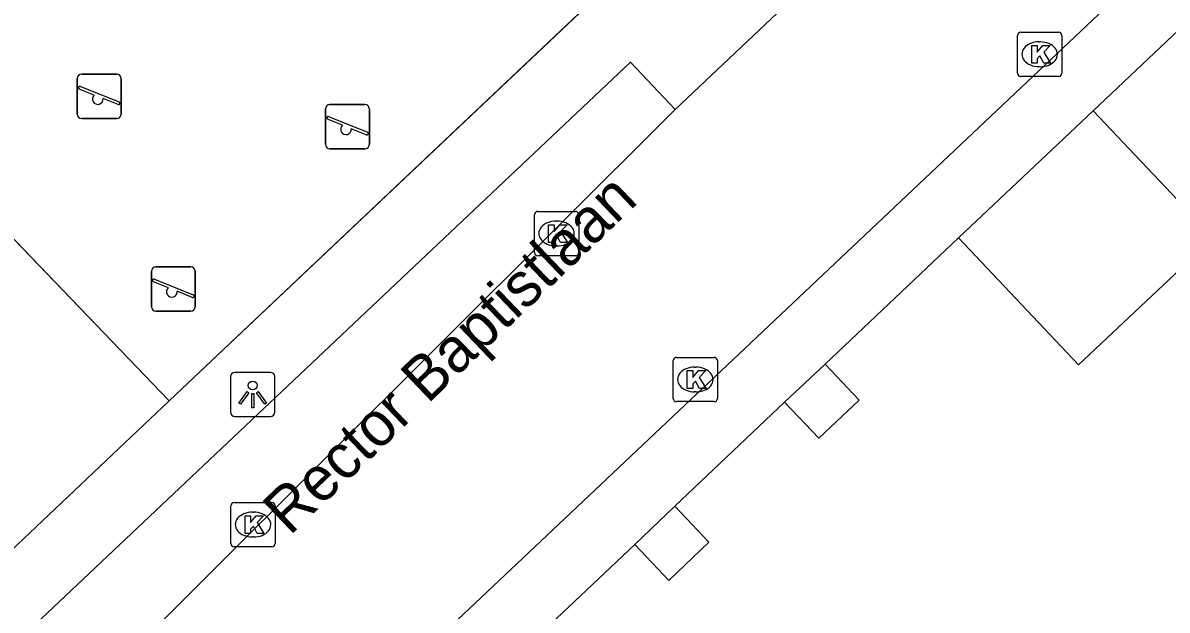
# Model space of a CAD drawing. Extents: x 162532 to 163264, y 381233 to 382042.
# Drawn here: x 163096.93 to 163122.77, y 381521.43 to 381534.69 of the extents above; entities that cross this region are included whole.
import ezdxf

# ---------------------------------------------------------------- set-up
doc = ezdxf.new("R2010")
doc.units = 0
for name, color, linetype in [('IMGEO_Groenvoorziening', 7, 'Continuous'), ('IMGEO_Hek', 7, 'Continuous'), ('IMGEO_Kolk', 7, 'Continuous'), ('IMGEO_Lichtpunt', 7, 'Continuous'), ('IMGEO_Muur', 7, 'Continuous'), ('IMGEO_Openbare_ruimte_label', 7, 'Continuous'), ('IMGEO_Pand', 7, 'Continuous'), ('IMGEO_Pand_overbouw', 7, 'Continuous'), ('IMGEO_Rijbaan_lokaal_open', 7, 'Continuous'), ('IMGEO_Speelvoorziening', 7, 'Continuous'), ('IMGEO_Voetpad_open', 7, 'Continuous')]:
    doc.layers.add(name, color=color, linetype=linetype)

msp = doc.modelspace()

# ---------------------------------------------------------------- linework, layer by layer
at = {"layer": 'IMGEO_Groenvoorziening'}
msp.add_lwpolyline([(163102.644, 381542.005), (163093.437, 381533.314), (163093.387, 381533.266), (163100.23, 381526.152)], dxfattribs=at)
at = {"layer": 'IMGEO_Hek'}
msp.add_lwpolyline([(163109.722, 381536.777), (163108.648, 381535.721), (163109.119, 381535.274), (163109.501, 381534.911), (163100.23, 381526.152), (163099.858, 381526.539), (163098.933, 381527.502), (163093.687, 381532.954), (163093.375, 381533.278), (163102.639, 381542.019), (163102.798, 381541.851), (163103.225, 381541.401), (163107.525, 381536.867), (163108.574, 381537.847)], dxfattribs=at)
at = {"layer": 'IMGEO_Kolk'}
for p, q in [((163119.386, 381533.552), (163119.386, 381534.404)), ((163119.461, 381534.478), (163120.313, 381534.478)), ((163120.387, 381534.404), (163120.387, 381533.552)), ((163119.874, 381534.258), (163119.899, 381534.258)), ((163119.897, 381533.698), (163119.872, 381533.698)), ((163120.313, 381533.478), (163119.461, 381533.478)), ((163108.552, 381530.431), (163109.404, 381530.431)), ((163108.477, 381529.505), (163108.477, 381530.357)), ((163108.965, 381530.211), (163108.99, 381530.211)), ((163109.478, 381530.357), (163109.478, 381529.505)), ((163108.988, 381529.651), (163108.963, 381529.651)), ((163109.404, 381529.431), (163108.552, 381529.431)), ((163111.61, 381526.209), (163111.61, 381527.061)), ((163111.685, 381527.135), (163112.537, 381527.135)), ((163112.611, 381527.061), (163112.611, 381526.209)), ((163112.098, 381526.915), (163112.123, 381526.915)), ((163112.121, 381526.355), (163112.096, 381526.355)), ((163112.537, 381526.135), (163111.685, 381526.135)), ((163101.623, 381522.934), (163101.623, 381523.786)), ((163101.698, 381523.86), (163102.55, 381523.86)), ((163102.624, 381523.786), (163102.624, 381522.934)), ((163102.111, 381523.64), (163102.136, 381523.64)), ((163102.134, 381523.08), (163102.109, 381523.08)), ((163102.55, 381522.86), (163101.698, 381522.86))]:
    msp.add_line(p, q, dxfattribs=at)
for points in [[(163119.386, 381533.552), (163119.386, 381534.404)], [(163119.461, 381534.478), (163120.313, 381534.478)], [(163120.387, 381534.404), (163120.387, 381533.552)], [(163119.707, 381534.178), (163119.83, 381534.178), (163119.83, 381534.027), (163119.96, 381534.178), (163120.124, 381534.178), (163119.978, 381534.027), (163120.131, 381533.778), (163119.979, 381533.778), (163119.894, 381533.942), (163119.83, 381533.875), (163119.83, 381533.778), (163119.707, 381533.778), (163119.707, 381534.178)], [(163120.313, 381533.478), (163119.461, 381533.478)], [(163108.552, 381530.431), (163109.404, 381530.431)], [(163108.477, 381529.505), (163108.477, 381530.357)], [(163109.478, 381530.357), (163109.478, 381529.505)], [(163108.798, 381530.131), (163108.921, 381530.131), (163108.921, 381529.98), (163109.051, 381530.131), (163109.215, 381530.131), (163109.069, 381529.98), (163109.222, 381529.731), (163109.07, 381529.731), (163108.985, 381529.895), (163108.921, 381529.828), (163108.921, 381529.731), (163108.798, 381529.731), (163108.798, 381530.131)], [(163109.404, 381529.431), (163108.552, 381529.431)], [(163111.61, 381526.209), (163111.61, 381527.061)], [(163111.685, 381527.135), (163112.537, 381527.135)], [(163112.611, 381527.061), (163112.611, 381526.209)], [(163111.931, 381526.835), (163112.054, 381526.835), (163112.054, 381526.684), (163112.184, 381526.835), (163112.348, 381526.835), (163112.202, 381526.684), (163112.355, 381526.435), (163112.203, 381526.435), (163112.118, 381526.599), (163112.054, 381526.532), (163112.054, 381526.435), (163111.931, 381526.435), (163111.931, 381526.835)], [(163112.537, 381526.135), (163111.685, 381526.135)], [(163101.623, 381522.934), (163101.623, 381523.786)], [(163101.698, 381523.86), (163102.55, 381523.86)], [(163102.624, 381523.786), (163102.624, 381522.934)], [(163101.944, 381523.56), (163102.067, 381523.56), (163102.067, 381523.409), (163102.197, 381523.56), (163102.361, 381523.56), (163102.215, 381523.409), (163102.368, 381523.16), (163102.216, 381523.16), (163102.131, 381523.324), (163102.067, 381523.257), (163102.067, 381523.16), (163101.944, 381523.16), (163101.944, 381523.56)], [(163102.55, 381522.86), (163101.698, 381522.86)]]:
    msp.add_lwpolyline(points, dxfattribs=at)
for centre, start, end in [((163119.463, 381534.402), 91.552, 178.448), ((163119.463, 381534.402), 91.552, 178.448), ((163120.311, 381534.402), 1.552, 88.448), ((163120.311, 381534.402), 1.552, 88.448), ((163119.463, 381533.554), 181.552, 268.448), ((163119.463, 381533.554), 181.552, 268.448), ((163120.311, 381533.554), 271.552, 358.448), ((163120.311, 381533.554), 271.552, 358.448), ((163108.554, 381530.355), 91.552, 178.448), ((163108.554, 381530.355), 91.552, 178.448), ((163109.402, 381530.355), 1.552, 88.448), ((163109.402, 381530.355), 1.552, 88.448), ((163108.554, 381529.507), 181.552, 268.448), ((163108.554, 381529.507), 181.552, 268.448), ((163109.402, 381529.507), 271.552, 358.448), ((163109.402, 381529.507), 271.552, 358.448), ((163111.687, 381527.059), 91.552, 178.448), ((163111.687, 381527.059), 91.552, 178.448), ((163112.535, 381527.059), 1.552, 88.448), ((163112.535, 381527.059), 1.552, 88.448), ((163111.687, 381526.211), 181.552, 268.448), ((163111.687, 381526.211), 181.552, 268.448), ((163112.535, 381526.211), 271.552, 358.448), ((163112.535, 381526.211), 271.552, 358.448), ((163101.7, 381523.784), 91.552, 178.448), ((163101.7, 381523.784), 91.552, 178.448), ((163102.548, 381523.784), 1.552, 88.448), ((163102.548, 381523.784), 1.552, 88.448), ((163101.7, 381522.936), 181.552, 268.448), ((163101.7, 381522.936), 181.552, 268.448), ((163102.548, 381522.936), 271.552, 358.448), ((163102.548, 381522.936), 271.552, 358.448)]:
    msp.add_arc(centre, 0.0765, start, end, dxfattribs=at)
for centre, major_axis, ratio, start_param, end_param in [((163119.873, 381533.978), (-0.387, 0.002), 0.722429, 4.712389, 7.853982), ((163119.898, 381533.978), (-0.39, 0.002), 0.717154, 1.570796, 4.712389), ((163108.964, 381529.931), (-0.387, 0.002), 0.722429, 4.712389, 7.853982), ((163108.989, 381529.931), (-0.39, 0.002), 0.717154, 1.570796, 4.712389), ((163112.097, 381526.635), (-0.387, 0.002), 0.722429, 4.712389, 7.853982), ((163112.122, 381526.635), (-0.39, 0.002), 0.717154, 1.570796, 4.712389), ((163102.11, 381523.36), (-0.387, 0.002), 0.722429, 4.712389, 7.853982), ((163102.135, 381523.36), (-0.39, 0.002), 0.717154, 1.570796, 4.712389)]:
    msp.add_ellipse(centre, major_axis=major_axis, ratio=ratio, start_param=start_param, end_param=end_param, dxfattribs=at)
at = {"layer": 'IMGEO_Lichtpunt'}
for p, q in [((163102.519, 381526.797), (163101.711, 381526.797)), ((163102.519, 381526.797), (163101.711, 381526.797)), ((163101.617, 381526.702), (163101.617, 381525.895)), ((163101.617, 381526.702), (163101.617, 381525.895)), ((163102.613, 381525.895), (163102.613, 381526.702)), ((163102.613, 381525.895), (163102.613, 381526.702)), ((163101.711, 381525.801), (163102.519, 381525.801)), ((163101.711, 381525.801), (163102.519, 381525.801))]:
    msp.add_line(p, q, dxfattribs=at)
for points in [[(163101.991, 381526.366), (163102.03, 381526.338), (163101.842, 381526.076), (163101.804, 381526.103), (163101.991, 381526.366)], [(163102.093, 381526.318), (163102.14, 381526.318), (163102.14, 381525.996), (163102.093, 381525.996), (163102.093, 381526.318)], [(163102.203, 381526.338), (163102.241, 381526.365), (163102.428, 381526.103), (163102.389, 381526.075), (163102.203, 381526.338)]]:
    msp.add_lwpolyline(points, dxfattribs=at)
msp.add_circle((163102.116, 381526.5), 0.0994, dxfattribs=at)
for centre, start, end in [((163101.711, 381526.702), 90, 180), ((163101.711, 381526.702), 90, 180), ((163102.519, 381526.702), 0, 90), ((163102.519, 381526.702), 0, 90), ((163101.711, 381525.895), 180, 270), ((163101.711, 381525.895), 180, 270), ((163102.519, 381525.895), 270, 0), ((163102.519, 381525.895), 270, 360)]:
    msp.add_arc(centre, 0.0946, start, end, dxfattribs=at)
at = {"layer": 'IMGEO_Muur'}
msp.add_lwpolyline([(163118.052, 381529.833), (163121.098, 381532.703)], dxfattribs=at)
at = {"layer": 'IMGEO_Pand'}
for points in [[(163128.961, 381540.141), (163121.098, 381532.703)], [(163121.098, 381532.703), (163123.815, 381529.836), (163120.766, 381526.965), (163118.052, 381529.833)], [(163118.052, 381529.833), (163115.04, 381526.982)], [(163115.04, 381526.982), (163115.809, 381526.17), (163114.897, 381525.308), (163114.128, 381526.122)], [(163114.128, 381526.122), (163111.648, 381523.775)], [(163111.648, 381523.775), (163112.417, 381522.962), (163111.51, 381522.101), (163110.743, 381522.913)], [(163110.743, 381522.913), (163105.019, 381517.497)]]:
    msp.add_lwpolyline(points, dxfattribs=at)
at = {"layer": 'IMGEO_Pand_overbouw'}
for points in [[(163115.04, 381526.982), (163114.128, 381526.122), (163114.897, 381525.308), (163115.809, 381526.17)], [(163111.648, 381523.775), (163110.743, 381522.913), (163111.51, 381522.101), (163112.417, 381522.962)]]:
    msp.add_lwpolyline(points, close=True, dxfattribs=at)
at = {"layer": 'IMGEO_Rijbaan_lokaal_open'}
for points in [[(163127.716, 381541.024), (163101.581, 381516.34)], [(163111.655, 381532.733), (163116.13, 381536.96)], [(163111.655, 381532.733), (163098.36, 381519.475)]]:
    msp.add_lwpolyline(points, dxfattribs=at)
at = {"layer": 'IMGEO_Speelvoorziening'}
for p, q in [((163098.255, 381533.529), (163099.045, 381533.529)), ((163099.045, 381533.529), (163098.255, 381533.529)), ((163098.155, 381532.629), (163098.155, 381533.429)), ((163098.155, 381533.429), (163098.155, 381532.629)), ((163099.145, 381533.429), (163099.145, 381532.629)), ((163099.145, 381532.629), (163099.145, 381533.429)), ((163098.538, 381533.057), (163098.199, 381533.194)), ((163098.224, 381533.254), (163099.1, 381532.901)), ((163099.076, 381532.841), (163098.736, 381532.978)), ((163103.76, 381531.946), (163103.76, 381532.746)), ((163103.76, 381532.746), (163103.76, 381531.946)), ((163103.86, 381532.846), (163104.65, 381532.846)), ((163104.65, 381532.846), (163103.86, 381532.846)), ((163104.75, 381532.746), (163104.75, 381531.946)), ((163104.75, 381531.946), (163104.75, 381532.746)), ((163099.045, 381532.529), (163098.255, 381532.529)), ((163098.255, 381532.529), (163099.045, 381532.529)), ((163104.143, 381532.374), (163103.804, 381532.511)), ((163103.829, 381532.571), (163104.705, 381532.218)), ((163104.681, 381532.158), (163104.341, 381532.295)), ((163104.65, 381531.846), (163103.86, 381531.846)), ((163103.86, 381531.846), (163104.65, 381531.846)), ((163099.929, 381529.178), (163100.719, 381529.178)), ((163100.719, 381529.178), (163099.929, 381529.178)), ((163099.829, 381528.278), (163099.829, 381529.078)), ((163099.829, 381529.078), (163099.829, 381528.278)), ((163099.898, 381528.903), (163100.774, 381528.55)), ((163100.819, 381529.078), (163100.819, 381528.278)), ((163100.819, 381528.278), (163100.819, 381529.078)), ((163100.212, 381528.706), (163099.873, 381528.843)), ((163100.75, 381528.49), (163100.41, 381528.627)), ((163100.719, 381528.178), (163099.929, 381528.178)), ((163099.929, 381528.178), (163100.719, 381528.178))]:
    msp.add_line(p, q, dxfattribs=at)
for centre, radius, start, end in [((163098.255, 381533.429), 0.1, 90, 180), ((163098.255, 381533.429), 0.1, 90, 180), ((163099.045, 381533.429), 0.1, 0, 90), ((163099.045, 381533.429), 0.1, 360, 90), ((163098.212, 381533.224), 0.0327, 68.078, 248.078), ((163098.617, 381532.967), 0.12, 130.9928, 5.1632), ((163099.088, 381532.871), 0.0327, 248.078, 68.078), ((163103.86, 381532.746), 0.1, 90, 180), ((163103.86, 381532.746), 0.1, 90, 180), ((163104.65, 381532.746), 0.1, 0, 90), ((163104.65, 381532.746), 0.1, 360, 90), ((163098.255, 381532.629), 0.1, 180, 270), ((163098.255, 381532.629), 0.1, 180, 270), ((163099.045, 381532.629), 0.1, 270, 0), ((163099.045, 381532.629), 0.1, 270, 0), ((163103.817, 381532.541), 0.0327, 68.078, 248.078), ((163104.222, 381532.284), 0.12, 130.9928, 5.1632), ((163104.693, 381532.188), 0.0327, 248.078, 68.078), ((163103.86, 381531.946), 0.1, 180, 270), ((163103.86, 381531.946), 0.1, 180, 270), ((163104.65, 381531.946), 0.1, 270, 0), ((163104.65, 381531.946), 0.1, 270, 0), ((163099.929, 381529.078), 0.1, 90, 180), ((163099.929, 381529.078), 0.1, 90, 180), ((163100.719, 381529.078), 0.1, 0, 90), ((163100.719, 381529.078), 0.1, 360, 90), ((163099.886, 381528.873), 0.0327, 68.078, 248.078), ((163100.291, 381528.616), 0.12, 130.9928, 5.1632), ((163100.762, 381528.52), 0.0327, 248.078, 68.078), ((163099.929, 381528.278), 0.1, 180, 270), ((163099.929, 381528.278), 0.1, 180, 270), ((163100.719, 381528.278), 0.1, 270, 0), ((163100.719, 381528.278), 0.1, 270, 0)]:
    msp.add_arc(centre, radius, start, end, dxfattribs=at)
at = {"layer": 'IMGEO_Voetpad_open'}
for points in [[(163109.484, 381534.895), (163100.23, 381526.152)], [(163098.36, 381519.475), (163096.934, 381520.847), (163110.646, 381533.802), (163111.655, 381532.733)], [(163100.23, 381526.152), (163096.075, 381522.227), (163091.94, 381521.715), (163090.067, 381523.532), (163087.847, 381525.932), (163086.829, 381527.033), (163080.703, 381533.656)], [(163118.052, 381529.833), (163121.098, 381532.703)], [(163114.128, 381526.122), (163115.04, 381526.982)], [(163110.743, 381522.913), (163111.648, 381523.775)]]:
    msp.add_lwpolyline(points, dxfattribs=at)

# ---------------------------------------------------------------- texts
at = {"layer": 'IMGEO_Openbare_ruimte_label'}
msp.add_text('Rector Baptistlaan', height=1, rotation=43.7036, dxfattribs=at).set_placement((163102.95, 381523.091))

doc.saveas('drawing.dxf')
